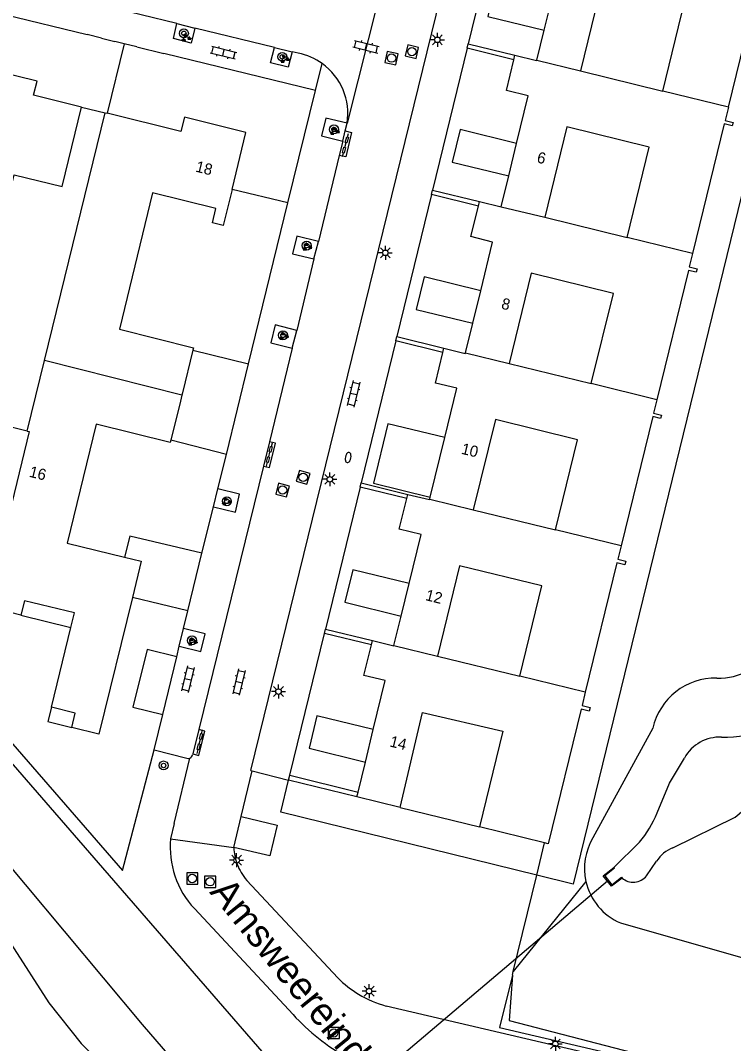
# Model space of a CAD drawing. Extents: x 128999 to 131010, y 395498 to 399007.
# Drawn here: x 129221.1 to 129285.1, y 397522.8 to 397614.5 of the extents above; entities that cross this region are included whole.
import ezdxf

# ---------------------------------------------------------------- set-up
doc = ezdxf.new("R2010")
doc.units = 0
for name, color, linetype in [('gg-afsc-faunaraster', 7, 'Continuous'), ('gg-afsc-hekwerk', 7, 'Continuous'), ('gg-afsc-muur', 7, 'Continuous'), ('gg-anno-huisnummerreeks BGT', 7, 'Continuous'), ('gg-anno-openbare ruimte label', 7, 'Continuous'), ('gg-bbg-gedigitaliseerde bebouwing', 7, 'Continuous'), ('gg-bbg-hoofdgebouw', 7, 'Continuous'), ('gg-bbg-luifel en loopbrug', 7, 'Continuous'), ('gg-bbg-tussenscheiding', 7, 'Continuous'), ('gg-knt-verharding', 7, 'Continuous'), ('gg-knt-verharding nz', 7, 'Continuous'), ('gg-kntw-bovenkant insteek waterloop', 7, 'Continuous'), ('gg-kntw-waterlijn', 7, 'Continuous'), ('gg-kwrk-duiker nz buis', 7, 'Continuous'), ('gg-kwrk-uitstroombak niveau min 01', 7, 'Continuous'), ('gt-grn-afwateringsgoot', 7, 'Continuous'), ('gt-grn-groengrens', 7, 'Continuous'), ('gt-grn-weggrens', 7, 'Continuous'), ('gt-symb-afwateringsgoot', 7, 'Continuous'), ('gt-symb-boom', 7, 'Continuous'), ('gt-symb-brandkraan', 7, 'Continuous'), ('gt-symb-groenvak', 7, 'Continuous'), ('gt-symb-klinker verharding', 7, 'Continuous'), ('gt-symb-lichtmast', 7, 'Continuous'), ('gt-symb-rioolschacht', 7, 'Continuous')]:
    doc.layers.add(name, color=color, linetype=linetype)

# ---------------------------------------------------------------- blocks, each defined once
blk = doc.blocks.new('gt0-LMAST')
at = {"layer": 'gt-symb-lichtmast'}
for p, q in [((-0.182, 0.173), (-0.447, 0.438)), ((-0.005, 0.246), (-0.005, 0.621)), ((0.172, 0.173), (0.437, 0.438)), ((-0.255, -0.004), (-0.63, -0.004)), ((-0.182, -0.181), (-0.447, -0.446)), ((-0.005, -0.254), (-0.005, -0.629)), ((0.437, -0.446), (0.172, -0.181)), ((0.245, -0.004), (0.62, -0.004))]:
    blk.add_line(p, q, dxfattribs=at)
blk.add_circle((-0.005, -0.004), 0.25, dxfattribs=at)
blk = doc.blocks.new('gt0-RS')
at = {"layer": 'gt-symb-rioolschacht'}
blk.add_lwpolyline([(-0.5, -0.5), (0.5, -0.5), (0.5, 0.5), (-0.5, 0.5)], close=True, dxfattribs=at)
blk.add_circle((0, 0), 0.375, dxfattribs=at)
blk = doc.blocks.new('gt0-BR')
at = {"layer": 'gt-symb-brandkraan'}
for centre, radius, start, end in [((-0.244, 0), 0.206, 107.56694, 252.43307), ((0.599, -2.664), 3, 106.89205, 107.56694), ((0, -0.691), 0.938, 73.10799, 106.89205), ((-0.599, -2.664), 3, 72.43309, 73.10799), ((0.244, 0), 0.206, 287.56695, 72.43309), ((0.599, 2.664), 3, 252.43307, 253.10797), ((0, 0.691), 0.938, 253.10797, 286.89206), ((-0.599, 2.664), 3, 286.89206, 287.56695)]:
    blk.add_arc(centre, radius, start, end, dxfattribs=at)
blk = doc.blocks.new('gt0-KL1')
at = {"layer": 'gt-symb-klinker verharding'}
for p, q in [((-1.15, 0.3), (1.15, 0.3)), ((-1, -0.3), (-1, 0.3)), ((-0.5, 0.3), (-0.5, 0.45)), ((0, -0.3), (0, 0.3)), ((0.5, 0.3), (0.5, 0.45)), ((1, -0.3), (1, 0.3)), ((-1.15, -0.3), (1.15, -0.3)), ((-0.5, -0.45), (-0.5, -0.3)), ((0.5, -0.45), (0.5, -0.3))]:
    blk.add_line(p, q, dxfattribs=at)
blk = doc.blocks.new('gt0-GRVAK')
at = {"layer": 'gt-symb-groenvak'}
for p, q in [((-0.11, 0.189), (-0.228, 0.24)), ((-0.182, 0.153), (0.088, 0.153)), ((-0.091, 0.211), (-0.156, 0.322)), ((-0.047, 0.214), (-0.047, 0.393)), ((-0.004, 0.211), (0.061, 0.322)), ((0.015, 0.189), (0.133, 0.24)), ((0.262, -0.052), (0.197, 0.059)), ((0.305, -0.049), (0.305, 0.13)), ((0.349, -0.052), (0.414, 0.059)), ((-0.245, -0.228), (-0.363, -0.177)), ((-0.318, -0.264), (-0.047, -0.264)), ((-0.226, -0.206), (-0.291, -0.095)), ((-0.183, -0.203), (-0.183, -0.024)), ((-0.139, -0.206), (-0.074, -0.095)), ((-0.12, -0.228), (-0.002, -0.177)), ((0.243, -0.074), (0.125, -0.023)), ((0.17, -0.11), (0.441, -0.11)), ((0.368, -0.074), (0.486, -0.023))]:
    blk.add_line(p, q, dxfattribs=at)
blk = doc.blocks.new('gt0-BOOM')
at = {"layer": 'gt-symb-boom'}
for radius in [0.4, 0.2]:
    blk.add_circle((0, 0), radius, dxfattribs=at)
blk = doc.blocks.new('gt0-AFWGT_1')
at = {"layer": 'gt-symb-afwateringsgoot'}
for p, q in [((-1.076, 0), (-0.726, 0)), ((-0.225, 0), (0.225, 0)), ((0.725, 0), (1.075, 0))]:
    blk.add_line(p, q, dxfattribs=at)
for points in [[(-0.726, 0.075), (-0.225, 0.075), (-0.225, -0.075), (-0.726, -0.075)], [(0.225, 0.075), (0.725, 0.075), (0.725, -0.075), (0.225, -0.075)]]:
    blk.add_lwpolyline(points, close=True, dxfattribs=at)

msp = doc.modelspace()

# ---------------------------------------------------------------- linework, layer by layer
at = {"layer": 'gg-afsc-faunaraster'}
for p, q in [((129267.451, 397537.908), (129268.162, 397540.823)), ((129265.349, 397529.292), (129267.451, 397537.908)), ((129265.267, 397528.956), (129265.349, 397529.292))]:
    msp.add_line(p, q, dxfattribs=at)
msp.add_lwpolyline([(129265.267, 397528.956), (129264.121, 397524.258), (129286.501, 397519.035), (129287.315, 397518.765), (129288.116, 397518.456)], dxfattribs=at)
at = {"layer": 'gg-afsc-hekwerk'}
for p, q in [((129228.411, 397612.951), (129227.103, 397613.272)), ((129230.441, 397612.452), (129228.913, 397606.212)), ((129230.441, 397612.452), (129229.592, 397612.664)), ((129231.565, 397612.169), (129230.441, 397612.452)), ((129247.599, 397608.258), (129233.998, 397611.584)), ((129245.121, 397598.175), (129240.121, 397599.396)), ((129241.602, 397583.77), (129245.121, 397598.175)), ((129236.596, 397584.993), (129241.602, 397583.77)), ((129239.616, 397575.637), (129234.62, 397576.908)), ((129238.829, 397572.543), (129239.616, 397575.637)), ((129238.462, 397570.951), (129238.829, 397572.543)), ((129237.415, 397566.787), (129238.462, 397570.951)), ((129236.15, 397561.613), (129231.17, 397562.806)), ((129235.768, 397560.019), (129236.15, 397561.613)), ((129235.384, 397558.455), (129235.768, 397560.019)), ((129235.15, 397557.485), (129235.384, 397558.455)), ((129233.139, 397549.157), (129233.901, 397552.312))]:
    msp.add_line(p, q, dxfattribs=at)
for points in [[(129158.197, 397621.327), (129230.297, 397538.337), (129233.139, 397549.157)], [(129237.415, 397566.787), (129230.954, 397568.314), (129230.472, 397566.42)]]:
    msp.add_lwpolyline(points, dxfattribs=at)
at = {"layer": 'gg-afsc-muur'}
for p, q in [((129261.215, 397612.049), (129261.309, 397612.436)), ((129261.309, 397612.436), (129265.499, 397611.411)), ((129265.404, 397611.017), (129261.215, 397612.049)), ((129226.604, 397606.777), (129228.73, 397606.257)), ((129258.01, 397598.932), (129258.104, 397599.316)), ((129262.229, 397597.893), (129258.01, 397598.932)), ((129258.104, 397599.316), (129262.329, 397598.295)), ((129254.804, 397585.811), (129254.897, 397586.192)), ((129259.032, 397584.777), (129254.804, 397585.811)), ((129254.897, 397586.192), (129259.126, 397585.16)), ((129251.6, 397572.697), (129251.695, 397573.085)), ((129251.695, 397573.085), (129255.891, 397572.057)), ((129255.797, 397571.677), (129251.6, 397572.697)), ((129248.4, 397559.597), (129248.495, 397559.985)), ((129248.495, 397559.985), (129252.712, 397558.953)), ((129252.616, 397558.567), (129248.4, 397559.597)), ((129245.189, 397546.451), (129245.293, 397546.878)), ((129251.317, 397544.95), (129245.189, 397546.451)), ((129245.293, 397546.878), (129251.42, 397545.372)), ((129255.211, 397543.996), (129262.317, 397542.255))]:
    msp.add_line(p, q, dxfattribs=at)
at = {"layer": 'gg-bbg-gedigitaliseerde bebouwing'}
for p, q in [((129271.382, 397610.012), (129278.764, 397608.206)), ((129223.277, 397584.042), (129228.73, 397606.257)), ((129268.174, 397596.899), (129275.556, 397595.092)), ((129221.726, 397577.724), (129223.277, 397584.042)), ((129264.966, 397583.785), (129272.348, 397581.979)), ((129261.757, 397570.672), (129269.14, 397568.866)), ((129258.549, 397557.559), (129265.931, 397555.753))]:
    msp.add_line(p, q, dxfattribs=at)
for points in [[(129278.764, 397608.206), (129280.744, 397616.297), (129273.362, 397618.103), (129271.382, 397610.012)], [(129221.726, 397577.724), (129215.33, 397579.29), (129220.574, 397600.712), (129224.862, 397599.662), (129226.604, 397606.777)], [(129275.556, 397595.092), (129277.536, 397603.184), (129270.154, 397604.99), (129268.174, 397596.899)], [(129272.348, 397581.979), (129274.328, 397590.071), (129266.945, 397591.877), (129264.966, 397583.785)], [(129269.14, 397568.866), (129271.119, 397576.957), (129263.737, 397578.763), (129261.757, 397570.672)], [(129265.931, 397555.753), (129267.911, 397563.844), (129260.529, 397565.65), (129258.549, 397557.559)]]:
    msp.add_lwpolyline(points, dxfattribs=at)
at = {"layer": 'gg-bbg-hoofdgebouw'}
for p, q in [((129268.11, 397613.659), (129268.823, 397616.573)), ((129267.453, 397610.973), (129268.11, 397613.659)), ((129265.404, 397611.017), (129265.499, 397611.411)), ((129228.73, 397606.257), (129228.913, 397606.212)), ((129264.935, 397600.599), (129265.64, 397603.514)), ((129264.264, 397597.828), (129264.935, 397600.599)), ((129262.229, 397597.893), (129262.329, 397598.295)), ((129262.329, 397598.295), (129264.264, 397597.828)), ((129261.708, 397587.394), (129262.423, 397590.307)), ((129261.056, 397584.742), (129261.708, 397587.394)), ((129259.032, 397584.777), (129259.126, 397585.16)), ((129257.889, 397571.805), (129259.196, 397577.147)), ((129255.797, 397571.677), (129255.891, 397572.057)), ((129257.846, 397571.629), (129257.889, 397571.805)), ((129255.275, 397561.15), (129255.992, 397564.063)), ((129221.171, 397561.235), (129218.088, 397561.991)), ((129254.627, 397558.519), (129255.275, 397561.15)), ((129223.911, 397552.983), (129225.665, 397560.133)), ((129252.616, 397558.567), (129252.712, 397558.953)), ((129252.077, 397548.06), (129252.79, 397550.974)), ((129251.42, 397545.372), (129252.077, 397548.06)), ((129251.317, 397544.95), (129251.42, 397545.372)), ((129255.211, 397543.996), (129251.317, 397544.95)), ((129268.162, 397540.823), (129262.317, 397542.255))]:
    msp.add_line(p, q, dxfattribs=at)
for points in [[(129284.644, 397606.767), (129287.486, 397618.375), (129288.186, 397618.204), (129288.264, 397618.514), (129287.562, 397618.686), (129287.854, 397619.88)], [(129265.499, 397611.411), (129267.444, 397610.935), (129267.453, 397610.973)], [(129226.604, 397606.777), (129222.316, 397607.827), (129222.627, 397609.098), (129217.245, 397610.411)], [(129265.64, 397603.514), (129266.672, 397607.777), (129264.74, 397608.257), (129265.404, 397611.017)], [(129284.644, 397606.767), (129284.353, 397605.577), (129285.07, 397605.402), (129284.988, 397605.084), (129284.275, 397605.258), (129281.435, 397593.654)], [(129240.121, 397599.396), (129241.367, 397604.503), (129235.856, 397605.86), (129235.533, 397604.59), (129228.913, 397606.212)], [(129240.121, 397599.396), (129239.332, 397596.16), (129238.363, 397596.383), (129238.663, 397597.689), (129232.976, 397599.082), (129230.016, 397586.849), (129236.643, 397585.187), (129236.596, 397584.993)], [(129262.423, 397590.307), (129263.497, 397594.676), (129261.55, 397595.157), (129262.229, 397597.893)], [(129281.435, 397593.654), (129281.139, 397592.445), (129281.855, 397592.27), (129281.769, 397591.962), (129281.063, 397592.135), (129278.225, 397580.541)], [(129236.596, 397584.993), (129235.659, 397581.16), (129235.61, 397580.957)], [(129259.196, 397577.147), (129260.28, 397581.577), (129258.362, 397582.036), (129259.032, 397584.777)], [(129259.126, 397585.16), (129261.044, 397584.692), (129261.056, 397584.742)], [(129235.61, 397580.957), (129235.478, 397580.42), (129234.62, 397576.908)], [(129278.225, 397580.541), (129277.931, 397579.339), (129278.655, 397579.162), (129278.564, 397578.854), (129277.855, 397579.028), (129275.016, 397567.428)], [(129234.62, 397576.908), (129234.572, 397576.713), (129227.918, 397578.338), (129225.316, 397567.681), (129230.472, 397566.42)], [(129255.891, 397572.057), (129257.834, 397571.581), (129257.846, 397571.629)], [(129255.992, 397564.063), (129257.071, 397568.447), (129255.116, 397568.923), (129255.797, 397571.677)], [(129275.016, 397567.428), (129274.724, 397566.234), (129275.456, 397566.055), (129275.37, 397565.733), (129274.645, 397565.911), (129271.807, 397554.315)], [(129230.472, 397566.42), (129231.967, 397566.055), (129231.17, 397562.806)], [(129231.17, 397562.806), (129228.167, 397550.571), (129225.739, 397551.166)], [(129225.665, 397560.133), (129225.982, 397561.425), (129221.488, 397562.527), (129221.171, 397561.235)], [(129252.79, 397550.974), (129253.864, 397555.362), (129251.934, 397555.814), (129252.616, 397558.567)], [(129252.712, 397558.953), (129254.619, 397558.486), (129254.627, 397558.519)], [(129271.807, 397554.315), (129271.513, 397553.116), (129272.232, 397552.94), (129272.152, 397552.622), (129271.435, 397552.797), (129268.485, 397540.744), (129268.162, 397540.823)], [(129225.739, 397551.166), (129226.056, 397552.457), (129223.911, 397552.983)], [(129255.211, 397543.996), (129257.212, 397552.514), (129264.416, 397550.822), (129262.317, 397542.255)]]:
    msp.add_lwpolyline(points, dxfattribs=at)
at = {"layer": 'gg-bbg-luifel en loopbrug'}
for p, q in [((129254.107, 397578.391), (129252.801, 397573.049)), ((129259.196, 397577.147), (129254.107, 397578.391)), ((129252.801, 397573.049), (129257.889, 397571.805)), ((129221.171, 397561.235), (129225.665, 397560.133)), ((129233.901, 397552.312), (129235.15, 397557.485))]:
    msp.add_line(p, q, dxfattribs=at)
for points in [[(129268.823, 397616.573), (129263.769, 397617.808), (129263.056, 397614.894), (129268.11, 397613.659)], [(129265.64, 397603.514), (129260.577, 397604.752), (129259.864, 397601.838), (129264.935, 397600.599)], [(129262.423, 397590.307), (129257.349, 397591.548), (129256.636, 397588.634), (129261.708, 397587.394)], [(129255.992, 397564.063), (129250.94, 397565.298), (129250.227, 397562.384), (129255.275, 397561.15)], [(129235.15, 397557.485), (129232.493, 397558.136), (129231.226, 397552.968), (129233.901, 397552.312)], [(129223.911, 397552.983), (129223.594, 397551.692), (129225.739, 397551.166)], [(129252.79, 397550.974), (129247.732, 397552.21), (129247.02, 397549.296), (129252.077, 397548.06)]]:
    msp.add_lwpolyline(points, dxfattribs=at)
at = {"layer": 'gg-bbg-tussenscheiding'}
for p, q in [((129267.453, 397610.973), (129271.382, 397610.012)), ((129284.644, 397606.767), (129278.764, 397608.206)), ((129264.264, 397597.828), (129268.174, 397596.899)), ((129281.435, 397593.654), (129275.556, 397595.092)), ((129261.056, 397584.742), (129264.966, 397583.785)), ((129235.61, 397580.957), (129223.277, 397584.042)), ((129278.225, 397580.541), (129272.348, 397581.979)), ((129257.846, 397571.629), (129261.757, 397570.672)), ((129275.016, 397567.428), (129269.14, 397568.866)), ((129254.627, 397558.519), (129258.549, 397557.559)), ((129271.807, 397554.315), (129265.931, 397555.753))]:
    msp.add_line(p, q, dxfattribs=at)
msp.add_lwpolyline([(129221.726, 397577.724), (129221.917, 397577.677), (129218.088, 397561.991)], dxfattribs=at)
at = {"layer": 'gg-knt-verharding'}
for p, q in [((129264.421, 397625.172), (129261.309, 397612.436)), ((129235.175, 397614.257), (129210.906, 397620.196)), ((129219.727, 397615.063), (129227.103, 397613.272)), ((129235.175, 397614.257), (129236.788, 397613.859)), ((129243.926, 397612.118), (129236.788, 397613.859)), ((129228.411, 397612.951), (129229.592, 397612.664)), ((129231.565, 397612.169), (129233.998, 397611.584)), ((129243.926, 397612.118), (129245.504, 397611.724)), ((129246.048, 397611.603), (129245.504, 397611.724)), ((129261.215, 397612.049), (129258.104, 397599.316)), ((129245.121, 397598.175), (129247.599, 397608.258)), ((129250.273, 397604.629), (129250.44, 397605.327)), ((129250.055, 397603.719), (129250.273, 397604.629)), ((129250.055, 397603.719), (129249.741, 397602.431)), ((129249.741, 397602.431), (129247.866, 397594.736)), ((129258.01, 397598.932), (129254.897, 397586.192)), ((129247.456, 397593.163), (129247.866, 397594.736)), ((129247.456, 397593.163), (129245.923, 397586.759)), ((129245.518, 397585.174), (129245.923, 397586.759)), ((129254.804, 397585.811), (129251.695, 397573.085)), ((129245.518, 397585.174), (129243.464, 397576.772)), ((129239.616, 397575.637), (129241.602, 397583.77)), ((129243.464, 397576.772), (129242.932, 397574.594)), ((129242.932, 397574.594), (129237.126, 397550.981)), ((129251.6, 397572.697), (129248.495, 397559.985)), ((129236.15, 397561.613), (129237.415, 397566.787)), ((129245.293, 397546.878), (129248.4, 397559.597)), ((129237.126, 397550.981), (129236.586, 397548.786)), ((129234.917, 397542.558), (129236.334, 397548.417)), ((129236.586, 397548.786), (129236.565, 397548.701)), ((129240.92, 397543.178), (129241.912, 397547.276)), ((129241.794, 397547.306), (129241.912, 397547.276)), ((129241.912, 397547.276), (129245.189, 397546.451)), ((129234.917, 397542.558), (129234.599, 397541.191)), ((129241.443, 397537.456), (129249.607, 397528.707)), ((129236.746, 397534.921), (129245.585, 397525.423))]:
    msp.add_line(p, q, dxfattribs=at)
for points in [[(129236.788, 397613.859), (129236.459, 397612.512), (129234.861, 397612.916), (129235.175, 397614.257)], [(129245.504, 397611.724), (129245.153, 397610.351), (129243.569, 397610.737), (129243.926, 397612.118)], [(129250.44, 397605.327), (129248.538, 397605.774), (129248.156, 397604.203), (129250.055, 397603.719)], [(129247.866, 397594.736), (129245.939, 397595.203), (129245.55, 397593.625), (129247.456, 397593.163)], [(129245.923, 397586.759), (129243.993, 397587.242), (129243.607, 397585.644), (129245.518, 397585.174)], [(129238.462, 397570.951), (129240.415, 397570.464), (129240.78, 397572.071), (129238.829, 397572.543)], [(129235.384, 397558.455), (129237.32, 397557.964), (129237.703, 397559.563), (129235.768, 397560.019)], [(129233.139, 397549.157), (129236.072, 397548.399), (129236.205, 397548.386), (129236.334, 397548.417)], [(129240.92, 397543.178), (129244.157, 397542.396), (129243.509, 397539.645), (129240.274, 397540.39)], [(129253.95, 397526.195), (129285.519, 397518.824), (129285.476, 397518.704), (129286.423, 397518.457)]]:
    msp.add_lwpolyline(points, dxfattribs=at)
for centre, radius, start, end in [((129244.989, 397606.192), 5.514, 54.28931, 78.92333), ((129244.987, 397606.185), 5.52, 351.05578, 54.31487), ((129236.174, 397548.783), 0.399, 293.58703, 348.16451), ((129242.724, 397540.465), 8.157, 174.89674, 198.69409), ((129245.087, 397540.599), 4.817, 182.48117, 200.37861), ((129245.033, 397540.585), 4.762, 200.45018, 221.07389), ((129242.691, 397540.457), 8.124, 198.71037, 222.95798), ((129256.511, 397535.622), 9.771, 225.04586, 238.95787), ((129256.521, 397535.672), 9.82, 239.05647, 254.82011), ((129259.829, 397538.446), 19.3, 222.43568, 240.9619)]:
    msp.add_arc(centre, radius, start, end, dxfattribs=at)
at = {"layer": 'gg-knt-verharding nz'}
for p, q in [((129241.794, 397547.306), (129265.518, 397643.896)), ((129240.274, 397540.39), (129240.92, 397543.178))]:
    msp.add_line(p, q, dxfattribs=at)
at = {"layer": 'gg-kntw-bovenkant insteek waterloop'}
for p, q in [((129277.864, 397551.094), (129272.494, 397541.27)), ((129274.955, 397533.636), (129288.934, 397529.654))]:
    msp.add_line(p, q, dxfattribs=at)
msp.add_lwpolyline([(129125.942, 397632.776), (129149.201, 397626.927), (129154.463, 397623.822), (129266.473, 397494.85), (129269.009, 397490.892)], dxfattribs=at)
for centre, radius, start, end in [((129283.894, 397560.49), 4.904, 266.76347, 46.34563), ((129283.494, 397549.824), 5.771, 88.777, 167.28807), ((129277.072, 397538.533), 5.334, 149.12905, 192.7589), ((129277.073, 397538.532), 5.334, 192.74377, 246.60928)]:
    msp.add_arc(centre, radius, start, end, dxfattribs=at)
at = {"layer": 'gg-kntw-waterlijn'}
for p, q in [((129274.364, 397538.613), (129276.657, 397540.873)), ((129277.298, 397537.861), (129278.192, 397539.171))]:
    msp.add_line(p, q, dxfattribs=at)
for points in [[(129167.029, 397600.112), (129172.603, 397593.411), (129178.403, 397586.893), (129188.011, 397575.727), (129196.14, 397565.996), (129202.179, 397559.062), (129208.256, 397552.619), (129214.526, 397545.459), (129232.064, 397524.522), (129240.903, 397514.278)], [(129278.242, 397543.508), (129279.362, 397546.163), (129280.703, 397548.418)], [(129279.664, 397540.38), (129285.266, 397543.115), (129286.555, 397544.214), (129287.03, 397544.996), (129291.666, 397546.561)], [(129210.27, 397543.796), (129220.286, 397531.751), (129223.689, 397526.486), (129226.583, 397522.83)]]:
    msp.add_lwpolyline(points, dxfattribs=at)
for centre, radius, start, end in [((129284.265, 397560.904), 10.617, 268.79523, 0.47605), ((129283.86, 397546.7), 3.594, 87.09028, 151.43767), ((129269.836, 397546.77), 9.016, 319.15426, 338.7904), ((129280.894, 397537.382), 3.24, 112.30244, 146.49224), ((129276.111, 397538.816), 1.524, 228.88928, 321.18798), ((129233.821, 397529.442), 9.803, 222.40824, 246.15315)]:
    msp.add_arc(centre, radius, start, end, dxfattribs=at)
at = {"layer": 'gg-kwrk-duiker nz buis'}
msp.add_line((129273.794, 397537.399), (129246.436, 397514.234), dxfattribs=at)
at = {"layer": 'gg-kwrk-uitstroombak niveau min 01'}
for points in [[(129275.109, 397537.668), (129274.166, 397536.926), (129273.422, 397537.871), (129274.364, 397538.613)], [(129274.364, 397538.613), (129274.426, 397538.535), (129273.562, 397537.854), (129274.183, 397537.066), (129275.047, 397537.747), (129275.109, 397537.668)]]:
    msp.add_lwpolyline(points, dxfattribs=at)
at = {"layer": 'gt-grn-afwateringsgoot'}
for points in [[(129250.273, 397604.629), (129250.834, 397604.489), (129250.32, 397602.305), (129249.741, 397602.431)], [(129242.932, 397574.594), (129243.466, 397574.457), (129244.008, 397576.656), (129243.464, 397576.772)], [(129236.586, 397548.786), (129237.141, 397548.65), (129237.674, 397550.834), (129237.126, 397550.981)]]:
    msp.add_lwpolyline(points, dxfattribs=at)
at = {"layer": 'gt-grn-groengrens'}
msp.add_line((129271.87, 397537.355), (129265.349, 397529.292), dxfattribs=at)
for points in [[(129291.728, 397635.896), (129294.699, 397635.168), (129270.727, 397537.102), (129267.451, 397537.908)], [(129267.451, 397537.908), (129244.478, 397543.561), (129245.189, 397546.451)], [(129265.267, 397528.956), (129264.967, 397524.881), (129288.594, 397518.763)]]:
    msp.add_lwpolyline(points, dxfattribs=at)
at = {"layer": 'gt-grn-weggrens'}
for p, q in [((129254.149, 397620.039), (129250.44, 397605.327)), ((129247.599, 397608.258), (129248.207, 397610.669)), ((129234.599, 397541.191), (129240.274, 397540.39))]:
    msp.add_line(p, q, dxfattribs=at)

# ---------------------------------------------------------------- block references
at = {"layer": 'gt-symb-afwateringsgoot'}
for p, xscale, yscale, rotation in [((129250.29, 397603.371), 0.9999245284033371, 0.9999245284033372, 75.03259533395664), ((129243.464, 397575.631), 1.0000589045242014, 1.0000589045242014, 75.56773307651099), ((129237.222, 397549.892), 0.9999552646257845, 0.9999552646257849, 77.40049803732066)]:
    msp.add_blockref('gt0-AFWGT_1', p, dxfattribs=dict(at, xscale=xscale, yscale=yscale, rotation=rotation))
at = {"layer": 'gt-symb-boom'}
for p in [(129235.795, 397613.378), (129244.621, 397611.275), (129249.261, 397604.769), (129246.809, 397594.355), (129244.686, 397586.311), (129239.651, 397571.435), (129236.524, 397558.963), (129233.973, 397547.756)]:
    msp.add_blockref('gt0-BOOM', p, dxfattribs=at)
at = {"layer": 'gt-symb-brandkraan', "rotation": 79.63367739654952}
msp.add_blockref('gt0-BR', (129250.531, 397575.36), dxfattribs=at)
at = {"layer": 'gt-symb-groenvak'}
for p in [(129235.983, 397612.978), (129244.831, 397611.075), (129249.303, 397604.605), (129246.829, 397594.235), (129244.736, 397586.244), (129239.598, 397571.402), (129236.554, 397558.844)]:
    msp.add_blockref('gt0-GRVAK', p, dxfattribs=at)
at = {"layer": 'gt-symb-klinker verharding'}
for p, rotation in [((129239.349, 397611.655), -13.883418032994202), ((129252.137, 397612.173), -13.8834180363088), ((129251.013, 397581.067), -103.41107184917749), ((129236.152, 397555.491), -103.41107184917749), ((129240.731, 397555.232), -103.41107184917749)]:
    msp.add_blockref('gt0-KL1', p, dxfattribs=dict(at, rotation=rotation))
at = {"layer": 'gt-symb-lichtmast'}
for p in [(129258.543, 397612.803), (129253.875, 397593.711), (129248.895, 397573.408), (129244.29, 397554.383), (129240.532, 397539.263), (129252.416, 397527.527), (129269.126, 397522.796)]:
    msp.add_blockref('gt0-LMAST', p, dxfattribs=at)
at = {"layer": 'gt-symb-rioolschacht'}
for p, rotation in [((129256.252, 397611.738), 76.58892815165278), ((129254.426, 397611.158), 78.46537934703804), ((129246.497, 397573.582), 73.97589034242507), ((129244.65, 397572.444), 75.2272760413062)]:
    msp.add_blockref('gt0-RS', p, dxfattribs=dict(at, rotation=rotation))
for p in [(129236.547, 397537.622), (129238.147, 397537.327), (129249.246, 397523.773)]:
    msp.add_blockref('gt0-RS', p, dxfattribs=at)

# ---------------------------------------------------------------- texts
at = {"layer": 'gg-anno-huisnummerreeks BGT'}
for s, rotation, p in [('6', 346.4, (129267.402, 397601.819)), ('18', 346.2, (129236.78, 397600.996)), ('8', 346.2, (129264.208, 397588.719)), ('10', 346.3, (129260.617, 397575.707)), ('16', 346.3, (129221.855, 397573.646)), ('12', 346.2, (129257.402, 397562.584)), ('14', 346.3, (129254.196, 397549.471))]:
    msp.add_text(s, height=1, rotation=rotation, dxfattribs=at).set_placement(p)
at = {"layer": 'gg-anno-openbare ruimte label'}
msp.add_text('Amsweereind', height=2.5, rotation=309, dxfattribs=at).set_placement((129238.036, 397536.385))

doc.saveas('drawing.dxf')
